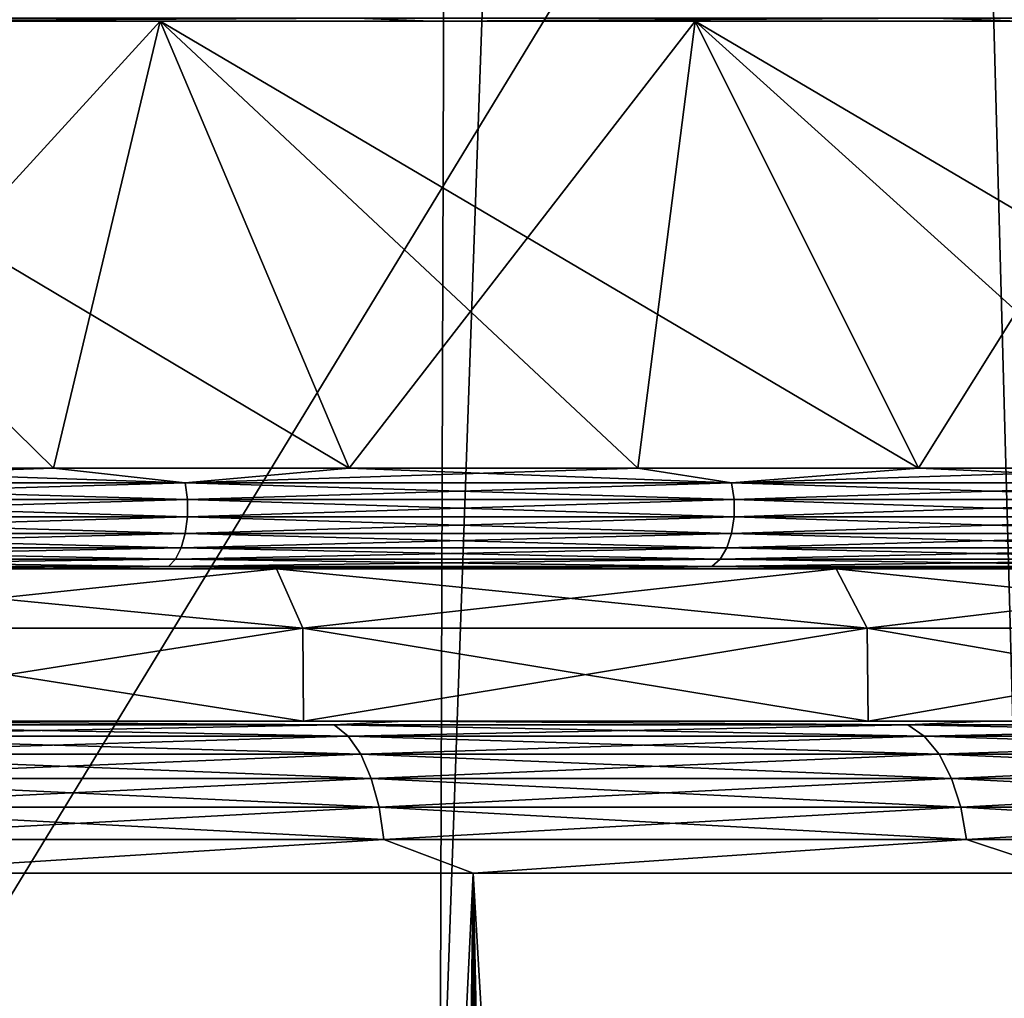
# Model space of a CAD drawing. Header units: millimetres. Extents: x -24 to 24, y 0 to 188.
# Tile 327 of 460: x 9.32 to 12.56, y 147.59 to 150.81. Entities that reach past the tile are written whole.
import ezdxf

# ---------------------------------------------------------------- set-up
doc = ezdxf.new("R2010")
doc.units = ezdxf.units.MM
doc.header["$LTSCALE"] = 58.620611
for name, color, linetype in [('1', 7, 'CONTINUOUS'), ('166', 7, 'CONTINUOUS'), ('169', 7, 'CONTINUOUS'), ('31', 7, 'CONTINUOUS'), ('52', 7, 'CONTINUOUS'), ('66', 7, 'CONTINUOUS'), ('67', 7, 'CONTINUOUS'), ('70', 7, 'CONTINUOUS'), ('72', 7, 'CONTINUOUS'), ('74', 7, 'CONTINUOUS'), ('79', 7, 'CONTINUOUS'), ('88', 7, 'CONTINUOUS')]:
    doc.layers.add(name, color=color, linetype=linetype)

msp = doc.modelspace()

# ---------------------------------------------------------------- linework, layer by layer
at = {"layer": '1', "color": 7, "linetype": 'CONTINUOUS'}
for points in [[(10.252, 148.5, -20.5887), (8.5773, 148.5, -22.1471), (8.3086, 148.5, -21.4469), (10.252, 148.5, -20.5887)], [(8.3086, 148.5, 21.4469), (8.5773, 148.5, 22.1471), (10.252, 148.5, 20.5887), (8.3086, 148.5, 21.4469)], [(10.5844, 148.5, -21.2611), (8.5773, 148.5, -22.1471), (10.252, 148.5, -20.5887), (10.5844, 148.5, -21.2611)], [(8.5773, 148.5, 22.1471), (10.5844, 148.5, 21.2611), (10.252, 148.5, 20.5887), (8.5773, 148.5, 22.1471)], [(12.1079, 148.5, -19.555), (10.5844, 148.5, -21.2611), (10.252, 148.5, -20.5887), (12.1079, 148.5, -19.555)], [(10.252, 148.5, 20.5887), (10.5844, 148.5, 21.2611), (12.1079, 148.5, 19.555), (10.252, 148.5, 20.5887)], [(12.5011, 148.5, -20.1937), (10.5844, 148.5, -21.2611), (12.1079, 148.5, -19.555), (12.5011, 148.5, -20.1937)], [(10.5844, 148.5, 21.2611), (12.5011, 148.5, 20.1937), (12.1079, 148.5, 19.555), (10.5844, 148.5, 21.2611)], [(13.8606, 148.5, -18.3544), (12.5011, 148.5, -20.1937), (12.1079, 148.5, -19.555), (13.8606, 148.5, -18.3544)], [(12.1079, 148.5, 19.555), (12.5011, 148.5, 20.1937), (13.8606, 148.5, 18.3544), (12.1079, 148.5, 19.555)], [(14.3111, 148.5, -18.954), (12.5011, 148.5, -20.1937), (13.8606, 148.5, -18.3544), (14.3111, 148.5, -18.954)], [(12.5011, 148.5, 20.1937), (14.3111, 148.5, 18.954), (13.8606, 148.5, 18.3544), (12.5011, 148.5, 20.1937)]]:
    msp.add_3dface(points, dxfattribs=at)
at = {"layer": '166', "color": 7, "linetype": 'CONTINUOUS'}
for points in [[(13.2133, 154.3669, 161.4199), (6.6068, 143.5251, 126.8073), (13.2132, 165.5611, 196.9232), (13.2133, 154.3669, 161.4199)], [(13.2132, 165.5611, 196.9232), (6.6068, 143.5251, 126.8073), (9.7982, 154.8823, 162.9182), (13.2132, 165.5611, 196.9232)], [(9.7982, 154.8823, 162.9182), (6.6068, 143.5251, 126.8073), (9.5991, 154.5445, 161.8402), (9.7982, 154.8823, 162.9182)], [(9.5991, 154.5445, 161.8402), (6.6068, 143.5251, 126.8073), (9.2701, 154.2172, 160.7914), (9.5991, 154.5445, 161.8402)], [(13.2133, 143.4601, 126.8278), (6.6068, 143.5251, 126.8073), (13.2133, 154.3669, 161.4199), (13.2133, 143.4601, 126.8278)]]:
    msp.add_3dface(points, dxfattribs=at)
at = {"layer": '169', "color": 7, "linetype": 'CONTINUOUS'}
for points in [[(8.7504, 178.1862, 244.4871), (8.6714, 147.1545, 253.985), (10.7986, 177.8987, 243.6322), (8.7504, 178.1862, 244.4871)], [(8.6714, 147.1545, 253.985), (10.6996, 146.8852, 253.1309), (10.7986, 177.8987, 243.6322), (8.6714, 147.1545, 253.985)], [(10.7986, 177.8987, 243.6322), (10.6996, 146.8852, 253.1309), (11.7895, 177.733, 243.1384), (10.7986, 177.8987, 243.6322)], [(10.6996, 146.8852, 253.1309), (12.6366, 146.5608, 252.1019), (11.7895, 177.733, 243.1384), (10.6996, 146.8852, 253.1309)], [(11.7895, 177.733, 243.1384), (12.6366, 146.5608, 252.1019), (12.7554, 177.5532, 242.6018), (11.7895, 177.733, 243.1384)]]:
    msp.add_3dface(points, dxfattribs=at)
at = {"layer": '31', "color": 7, "linetype": 'CONTINUOUS'}
for points in [[(7.7949, 123.9909, 22.963), (9.6437, 123.9909, 22.25), (8.7601, 148, 22.6125), (7.7949, 123.9909, 22.963)], [(8.7601, 148, 22.6125), (9.6437, 123.9909, 22.25), (10.8092, 148, 21.7077), (8.7601, 148, 22.6125)], [(10.8092, 0.5, -21.7077), (8.7601, 0.5, -22.6125), (10.8092, 148, -21.7077), (10.8092, 0.5, -21.7077)], [(10.8092, 148, -21.7077), (8.7601, 0.5, -22.6125), (8.7601, 148, -22.6125), (10.8092, 148, -21.7077)], [(9.6437, 123.9909, 22.25), (11.0277, 123.9702, 21.5975), (10.8092, 148, 21.7077), (9.6437, 123.9909, 22.25)], [(11.3211, 123.9588, 21.4452), (12.2179, 123.9109, 20.9472), (10.8092, 148, 21.7077), (11.3211, 123.9588, 21.4452)], [(11.0277, 123.9702, 21.5975), (11.3211, 123.9588, 21.4452), (10.8092, 148, 21.7077), (11.0277, 123.9702, 21.5975)], [(10.8092, 148, 21.7077), (12.2179, 123.9109, 20.9472), (12.766, 148, 20.6178), (10.8092, 148, 21.7077)], [(12.766, 0.5, -20.6178), (10.8092, 0.5, -21.7077), (12.766, 148, -20.6178), (12.766, 0.5, -20.6178)], [(12.766, 148, -20.6178), (10.8092, 0.5, -21.7077), (10.8092, 148, -21.7077), (12.766, 148, -20.6178)], [(12.2179, 123.9109, 20.9472), (12.8333, 123.8665, 20.5759), (12.766, 148, 20.6178), (12.2179, 123.9109, 20.9472)]]:
    msp.add_3dface(points, dxfattribs=at)
at = {"layer": '52', "color": 7, "linetype": 'CONTINUOUS'}
for points in [[(8.5773, 148.5, -22.1471), (10.353, 148.4875, -21.4983), (8.3842, 148.4875, -22.3397), (8.5773, 148.5, -22.1471)], [(8.5773, 148.5, 22.1471), (8.3842, 148.4875, 22.3397), (10.353, 148.4875, 21.4983), (8.5773, 148.5, 22.1471)], [(8.4214, 148.4504, 22.4388), (10.3989, 148.4504, 21.5936), (8.3842, 148.4875, 22.3397), (8.4214, 148.4504, 22.4388)], [(8.3842, 148.4875, 22.3397), (10.3989, 148.4504, 21.5936), (10.353, 148.4875, 21.4983), (8.3842, 148.4875, 22.3397)], [(10.353, 148.4875, -21.4983), (8.4214, 148.4504, -22.4388), (8.3842, 148.4875, -22.3397), (10.353, 148.4875, -21.4983)], [(10.3989, 148.4504, -21.5936), (8.4214, 148.4504, -22.4388), (10.353, 148.4875, -21.4983), (10.3989, 148.4504, -21.5936)], [(8.5773, 148.5, -22.1471), (10.5844, 148.5, -21.2611), (10.353, 148.4875, -21.4983), (8.5773, 148.5, -22.1471)], [(10.5844, 148.5, 21.2611), (8.5773, 148.5, 22.1471), (10.353, 148.4875, 21.4983), (10.5844, 148.5, 21.2611)], [(10.5844, 148.5, -21.2611), (12.2384, 148.4875, -20.4837), (10.353, 148.4875, -21.4983), (10.5844, 148.5, -21.2611)], [(10.5844, 148.5, 21.2611), (10.353, 148.4875, 21.4983), (12.2384, 148.4875, 20.4837), (10.5844, 148.5, 21.2611)], [(10.3989, 148.4504, 21.5936), (12.2927, 148.4504, 20.5745), (10.353, 148.4875, 21.4983), (10.3989, 148.4504, 21.5936)], [(10.353, 148.4875, 21.4983), (12.2927, 148.4504, 20.5745), (12.2384, 148.4875, 20.4837), (10.353, 148.4875, 21.4983)], [(12.2384, 148.4875, -20.4837), (10.3989, 148.4504, -21.5936), (10.353, 148.4875, -21.4983), (12.2384, 148.4875, -20.4837)], [(12.2927, 148.4504, -20.5745), (10.3989, 148.4504, -21.5936), (12.2384, 148.4875, -20.4837), (12.2927, 148.4504, -20.5745)], [(10.5844, 148.5, -21.2611), (12.5011, 148.5, -20.1937), (12.2384, 148.4875, -20.4837), (10.5844, 148.5, -21.2611)], [(12.5011, 148.5, 20.1937), (10.5844, 148.5, 21.2611), (12.2384, 148.4875, 20.4837), (12.5011, 148.5, 20.1937)], [(12.5011, 148.5, -20.1937), (14.0253, 148.4875, -19.3042), (12.2384, 148.4875, -20.4837), (12.5011, 148.5, -20.1937)], [(12.5011, 148.5, 20.1937), (12.2384, 148.4875, 20.4837), (14.0253, 148.4875, 19.3042), (12.5011, 148.5, 20.1937)], [(12.2927, 148.4504, 20.5745), (14.0875, 148.4504, 19.3897), (12.2384, 148.4875, 20.4837), (12.2927, 148.4504, 20.5745)], [(12.2384, 148.4875, 20.4837), (14.0875, 148.4504, 19.3897), (14.0253, 148.4875, 19.3042), (12.2384, 148.4875, 20.4837)], [(14.0253, 148.4875, -19.3042), (12.2927, 148.4504, -20.5745), (12.2384, 148.4875, -20.4837), (14.0253, 148.4875, -19.3042)], [(14.0875, 148.4504, -19.3897), (12.2927, 148.4504, -20.5745), (14.0253, 148.4875, -19.3042), (14.0875, 148.4504, -19.3897)], [(12.5011, 148.5, -20.1937), (14.3111, 148.5, -18.954), (14.0253, 148.4875, -19.3042), (12.5011, 148.5, -20.1937)], [(14.3111, 148.5, 18.954), (12.5011, 148.5, 20.1937), (14.0253, 148.4875, 19.3042), (14.3111, 148.5, 18.954)], [(8.4548, 148.3908, 22.5276), (10.4401, 148.3908, 21.679), (8.4214, 148.4504, 22.4388), (8.4548, 148.3908, 22.5276)], [(8.4214, 148.4504, 22.4388), (10.4401, 148.3908, 21.679), (10.3989, 148.4504, 21.5936), (8.4214, 148.4504, 22.4388)], [(10.3989, 148.4504, -21.5936), (8.4548, 148.3908, -22.5276), (8.4214, 148.4504, -22.4388), (10.3989, 148.4504, -21.5936)], [(10.4401, 148.3908, -21.679), (8.4548, 148.3908, -22.5276), (10.3989, 148.4504, -21.5936), (10.4401, 148.3908, -21.679)], [(10.4401, 148.3908, 21.679), (12.3413, 148.3908, 20.6559), (10.3989, 148.4504, 21.5936), (10.4401, 148.3908, 21.679)], [(10.3989, 148.4504, 21.5936), (12.3413, 148.3908, 20.6559), (12.2927, 148.4504, 20.5745), (10.3989, 148.4504, 21.5936)], [(12.2927, 148.4504, -20.5745), (10.4401, 148.3908, -21.679), (10.3989, 148.4504, -21.5936), (12.2927, 148.4504, -20.5745)], [(12.3413, 148.3908, -20.6559), (10.4401, 148.3908, -21.679), (12.2927, 148.4504, -20.5745), (12.3413, 148.3908, -20.6559)], [(12.3413, 148.3908, 20.6559), (14.1432, 148.3908, 19.4665), (12.2927, 148.4504, 20.5745), (12.3413, 148.3908, 20.6559)], [(12.2927, 148.4504, 20.5745), (14.1432, 148.3908, 19.4665), (14.0875, 148.4504, 19.3897), (12.2927, 148.4504, 20.5745)], [(14.0875, 148.4504, -19.3897), (12.3413, 148.3908, -20.6559), (12.2927, 148.4504, -20.5745), (14.0875, 148.4504, -19.3897)], [(14.1432, 148.3908, -19.4665), (12.3413, 148.3908, -20.6559), (14.0875, 148.4504, -19.3897), (14.1432, 148.3908, -19.4665)], [(8.4826, 148.3115, 22.6018), (10.4744, 148.3115, 21.7504), (8.4548, 148.3908, 22.5276), (8.4826, 148.3115, 22.6018)], [(8.4548, 148.3908, 22.5276), (10.4744, 148.3115, 21.7504), (10.4401, 148.3908, 21.679), (8.4548, 148.3908, 22.5276)], [(10.4401, 148.3908, -21.679), (8.4826, 148.3115, -22.6018), (8.4548, 148.3908, -22.5276), (10.4401, 148.3908, -21.679)], [(10.4744, 148.3115, -21.7504), (8.4826, 148.3115, -22.6018), (10.4401, 148.3908, -21.679), (10.4744, 148.3115, -21.7504)], [(10.4744, 148.3115, 21.7504), (12.382, 148.3115, 20.7239), (10.4401, 148.3908, 21.679), (10.4744, 148.3115, 21.7504)], [(10.4401, 148.3908, 21.679), (12.382, 148.3115, 20.7239), (12.3413, 148.3908, 20.6559), (10.4401, 148.3908, 21.679)], [(12.3413, 148.3908, -20.6559), (10.4744, 148.3115, -21.7504), (10.4401, 148.3908, -21.679), (12.3413, 148.3908, -20.6559)], [(12.382, 148.3115, -20.7239), (10.4744, 148.3115, -21.7504), (12.3413, 148.3908, -20.6559), (12.382, 148.3115, -20.7239)], [(12.382, 148.3115, 20.7239), (14.1898, 148.3115, 19.5306), (12.3413, 148.3908, 20.6559), (12.382, 148.3115, 20.7239)], [(12.3413, 148.3908, 20.6559), (14.1898, 148.3115, 19.5306), (14.1432, 148.3908, 19.4665), (12.3413, 148.3908, 20.6559)], [(14.1432, 148.3908, -19.4665), (12.382, 148.3115, -20.7239), (12.3413, 148.3908, -20.6559), (14.1432, 148.3908, -19.4665)], [(14.1898, 148.3115, -19.5306), (12.382, 148.3115, -20.7239), (14.1432, 148.3908, -19.4665), (14.1898, 148.3115, -19.5306)], [(8.5035, 148.2165, 22.6575), (10.5003, 148.2165, 21.8041), (8.4826, 148.3115, 22.6018), (8.5035, 148.2165, 22.6575)], [(8.4826, 148.3115, 22.6018), (10.5003, 148.2165, 21.8041), (10.4744, 148.3115, 21.7504), (8.4826, 148.3115, 22.6018)], [(10.4744, 148.3115, -21.7504), (8.5035, 148.2165, -22.6575), (8.4826, 148.3115, -22.6018), (10.4744, 148.3115, -21.7504)], [(10.5003, 148.2165, -21.8041), (8.5035, 148.2165, -22.6575), (10.4744, 148.3115, -21.7504), (10.5003, 148.2165, -21.8041)], [(10.5003, 148.2165, 21.8041), (12.4125, 148.2165, 20.775), (10.4744, 148.3115, 21.7504), (10.5003, 148.2165, 21.8041)], [(10.4744, 148.3115, 21.7504), (12.4125, 148.2165, 20.775), (12.382, 148.3115, 20.7239), (10.4744, 148.3115, 21.7504)], [(12.382, 148.3115, -20.7239), (10.5003, 148.2165, -21.8041), (10.4744, 148.3115, -21.7504), (12.382, 148.3115, -20.7239)], [(12.4125, 148.2165, -20.775), (10.5003, 148.2165, -21.8041), (12.382, 148.3115, -20.7239), (12.4125, 148.2165, -20.775)], [(12.4125, 148.2165, 20.775), (14.2248, 148.2165, 19.5788), (12.382, 148.3115, 20.7239), (12.4125, 148.2165, 20.775)], [(12.382, 148.3115, 20.7239), (14.2248, 148.2165, 19.5788), (14.1898, 148.3115, 19.5306), (12.382, 148.3115, 20.7239)], [(14.1898, 148.3115, -19.5306), (12.4125, 148.2165, -20.775), (12.382, 148.3115, -20.7239), (14.1898, 148.3115, -19.5306)], [(14.2248, 148.2165, -19.5788), (12.4125, 148.2165, -20.775), (14.1898, 148.3115, -19.5306), (14.2248, 148.2165, -19.5788)], [(8.5165, 148.1107, 22.6921), (10.5163, 148.1107, 21.8373), (8.5035, 148.2165, 22.6575), (8.5165, 148.1107, 22.6921)], [(8.5035, 148.2165, 22.6575), (10.5163, 148.1107, 21.8373), (10.5003, 148.2165, 21.8041), (8.5035, 148.2165, 22.6575)], [(10.5003, 148.2165, -21.8041), (8.5165, 148.1107, -22.6921), (8.5035, 148.2165, -22.6575), (10.5003, 148.2165, -21.8041)], [(10.5163, 148.1107, -21.8373), (8.5165, 148.1107, -22.6921), (10.5003, 148.2165, -21.8041), (10.5163, 148.1107, -21.8373)], [(10.5163, 148.1107, 21.8373), (12.4314, 148.1107, 20.8067), (10.5003, 148.2165, 21.8041), (10.5163, 148.1107, 21.8373)], [(10.5003, 148.2165, 21.8041), (12.4314, 148.1107, 20.8067), (12.4125, 148.2165, 20.775), (10.5003, 148.2165, 21.8041)], [(12.4125, 148.2165, -20.775), (10.5163, 148.1107, -21.8373), (10.5003, 148.2165, -21.8041), (12.4125, 148.2165, -20.775)], [(12.4314, 148.1107, -20.8067), (10.5163, 148.1107, -21.8373), (12.4125, 148.2165, -20.775), (12.4314, 148.1107, -20.8067)], [(12.4314, 148.1107, 20.8067), (14.2465, 148.1107, 19.6086), (12.4125, 148.2165, 20.775), (12.4314, 148.1107, 20.8067)], [(12.4125, 148.2165, 20.775), (14.2465, 148.1107, 19.6086), (14.2248, 148.2165, 19.5788), (12.4125, 148.2165, 20.775)], [(14.2248, 148.2165, -19.5788), (12.4314, 148.1107, -20.8067), (12.4125, 148.2165, -20.775), (14.2248, 148.2165, -19.5788)], [(14.2465, 148.1107, -19.6086), (12.4314, 148.1107, -20.8067), (14.2248, 148.2165, -19.5788), (14.2465, 148.1107, -19.6086)], [(8.5165, 148.1107, 22.6921), (8.7601, 148, 22.6125), (10.5163, 148.1107, 21.8373), (8.5165, 148.1107, 22.6921)], [(10.5163, 148.1107, -21.8373), (8.7601, 148, -22.6125), (8.5165, 148.1107, -22.6921), (10.5163, 148.1107, -21.8373)], [(8.7601, 148, 22.6125), (10.8092, 148, 21.7077), (10.5163, 148.1107, 21.8373), (8.7601, 148, 22.6125)], [(10.8092, 148, -21.7077), (8.7601, 148, -22.6125), (10.5163, 148.1107, -21.8373), (10.8092, 148, -21.7077)], [(10.5163, 148.1107, 21.8373), (10.8092, 148, 21.7077), (12.4314, 148.1107, 20.8067), (10.5163, 148.1107, 21.8373)], [(12.4314, 148.1107, -20.8067), (10.8092, 148, -21.7077), (10.5163, 148.1107, -21.8373), (12.4314, 148.1107, -20.8067)], [(10.8092, 148, 21.7077), (12.766, 148, 20.6178), (12.4314, 148.1107, 20.8067), (10.8092, 148, 21.7077)], [(12.766, 148, -20.6178), (10.8092, 148, -21.7077), (12.4314, 148.1107, -20.8067), (12.766, 148, -20.6178)], [(12.4314, 148.1107, 20.8067), (12.766, 148, 20.6178), (14.2465, 148.1107, 19.6086), (12.4314, 148.1107, 20.8067)], [(14.2465, 148.1107, -19.6086), (12.766, 148, -20.6178), (12.4314, 148.1107, -20.8067), (14.2465, 148.1107, -19.6086)]]:
    msp.add_3dface(points, dxfattribs=at)
at = {"layer": '66', "color": 7, "linetype": 'CONTINUOUS'}
for points in [[(10.1627, 149, -20.4098), (8.2365, 149, -21.2603), (9.3676, 149, -20.5122), (10.1627, 149, -20.4098)], [(9.3676, 149, -20.5122), (8.2365, 149, -21.2603), (8.381, 149, -20.9347), (9.3676, 149, -20.5122)], [(8.2365, 149, 21.2603), (10.1627, 149, 20.4098), (8.381, 149, 20.9347), (8.2365, 149, 21.2603)], [(8.381, 149, 20.9347), (10.1627, 149, 20.4098), (9.3676, 149, 20.5122), (8.381, 149, 20.9347)], [(10.333, 149, -20.0432), (10.1627, 149, -20.4098), (9.3676, 149, -20.5122), (10.333, 149, -20.0432)], [(9.3676, 149, 20.5122), (10.1627, 149, 20.4098), (10.333, 149, 20.0432), (9.3676, 149, 20.5122)], [(12.0026, 149, -19.385), (10.1627, 149, -20.4098), (11.275, 149, -19.5289), (12.0026, 149, -19.385)], [(11.275, 149, -19.5289), (10.1627, 149, -20.4098), (10.333, 149, -20.0432), (11.275, 149, -19.5289)], [(10.1627, 149, 20.4098), (12.0026, 149, 19.385), (10.333, 149, 20.0432), (10.1627, 149, 20.4098)], [(10.333, 149, 20.0432), (12.0026, 149, 19.385), (11.275, 149, 19.5289), (10.333, 149, 20.0432)], [(12.1915, 149, -18.9703), (12.0026, 149, -19.385), (11.275, 149, -19.5289), (12.1915, 149, -18.9703)], [(11.275, 149, 19.5289), (12.0026, 149, 19.385), (12.1915, 149, 18.9703), (11.275, 149, 19.5289)], [(13.7402, 149, -18.1947), (12.0026, 149, -19.385), (13.0803, 149, -18.3687), (13.7402, 149, -18.1947)], [(13.0803, 149, -18.3687), (12.0026, 149, -19.385), (12.1915, 149, -18.9703), (13.0803, 149, -18.3687)], [(12.0026, 149, 19.385), (13.7402, 149, 18.1947), (12.1915, 149, 18.9703), (12.0026, 149, 19.385)], [(12.1915, 149, 18.9703), (13.7402, 149, 18.1947), (13.0803, 149, 18.3687), (12.1915, 149, 18.9703)]]:
    msp.add_3dface(points, dxfattribs=at)
at = {"layer": '67', "color": 7, "linetype": 'CONTINUOUS'}
for points in [[(8.2365, 149, -21.2603), (10.1627, 149, -20.4098), (8.3068, 148.8053, -21.4418), (8.2365, 149, -21.2603)], [(10.1627, 149, 20.4098), (8.2365, 149, 21.2603), (10.2495, 148.8053, 20.584), (10.1627, 149, 20.4098)], [(10.2495, 148.8053, 20.584), (8.2365, 149, 21.2603), (8.3068, 148.8053, 21.4418), (10.2495, 148.8053, 20.584)], [(8.3068, 148.8053, -21.4418), (10.1627, 149, -20.4098), (10.2495, 148.8053, -20.584), (8.3068, 148.8053, -21.4418)], [(10.1627, 149, -20.4098), (12.0026, 149, -19.385), (10.2495, 148.8053, -20.584), (10.1627, 149, -20.4098)], [(12.0026, 149, 19.385), (10.1627, 149, 20.4098), (12.1051, 148.8053, 19.5505), (12.0026, 149, 19.385)], [(12.1051, 148.8053, 19.5505), (10.1627, 149, 20.4098), (10.2495, 148.8053, 20.584), (12.1051, 148.8053, 19.5505)], [(10.2495, 148.8053, -20.584), (12.0026, 149, -19.385), (12.1051, 148.8053, -19.5505), (10.2495, 148.8053, -20.584)], [(12.0026, 149, -19.385), (13.7402, 149, -18.1947), (12.1051, 148.8053, -19.5505), (12.0026, 149, -19.385)], [(13.7402, 149, 18.1947), (12.0026, 149, 19.385), (13.8576, 148.8053, 18.35), (13.7402, 149, 18.1947)], [(13.8576, 148.8053, 18.35), (12.0026, 149, 19.385), (12.1051, 148.8053, 19.5505), (13.8576, 148.8053, 18.35)], [(12.1051, 148.8053, -19.5505), (13.7402, 149, -18.1947), (13.8576, 148.8053, -18.35), (12.1051, 148.8053, -19.5505)]]:
    msp.add_3dface(points, dxfattribs=at)
at = {"layer": '70', "color": 7, "linetype": 'CONTINUOUS'}
for points in [[(8.3086, 148.5, 21.4469), (10.252, 148.5, 20.5887), (8.3068, 148.8053, 21.4418), (8.3086, 148.5, 21.4469)], [(10.252, 148.5, 20.5887), (10.2495, 148.8053, 20.584), (8.3068, 148.8053, 21.4418), (10.252, 148.5, 20.5887)], [(8.3086, 148.5, -21.4469), (8.3068, 148.8053, -21.4418), (10.2495, 148.8053, -20.584), (8.3086, 148.5, -21.4469)], [(10.252, 148.5, -20.5887), (8.3086, 148.5, -21.4469), (10.2495, 148.8053, -20.584), (10.252, 148.5, -20.5887)], [(10.252, 148.5, 20.5887), (12.1079, 148.5, 19.555), (10.2495, 148.8053, 20.584), (10.252, 148.5, 20.5887)], [(12.1079, 148.5, 19.555), (12.1051, 148.8053, 19.5505), (10.2495, 148.8053, 20.584), (12.1079, 148.5, 19.555)], [(10.252, 148.5, -20.5887), (10.2495, 148.8053, -20.584), (12.1051, 148.8053, -19.5505), (10.252, 148.5, -20.5887)], [(12.1079, 148.5, -19.555), (10.252, 148.5, -20.5887), (12.1051, 148.8053, -19.5505), (12.1079, 148.5, -19.555)], [(12.1079, 148.5, 19.555), (13.8606, 148.5, 18.3544), (12.1051, 148.8053, 19.5505), (12.1079, 148.5, 19.555)], [(13.8606, 148.5, 18.3544), (13.8576, 148.8053, 18.35), (12.1051, 148.8053, 19.5505), (13.8606, 148.5, 18.3544)], [(12.1079, 148.5, -19.555), (12.1051, 148.8053, -19.5505), (13.8576, 148.8053, -18.35), (12.1079, 148.5, -19.555)], [(13.8606, 148.5, -18.3544), (12.1079, 148.5, -19.555), (13.8576, 148.8053, -18.35), (13.8606, 148.5, -18.3544)]]:
    msp.add_3dface(points, dxfattribs=at)
at = {"layer": '72', "color": 7, "linetype": 'CONTINUOUS'}
for points in [[(9.7803, 150.8, -18.9712), (8.4372, 149.3307, -21.0752), (7.9327, 150.8, -19.815), (9.7803, 150.8, -18.9712)], [(9.4305, 149.3307, 20.6499), (10.4024, 149.3307, 20.1778), (7.9327, 150.8, 19.815), (9.4305, 149.3307, 20.6499)], [(7.9327, 150.8, 19.815), (10.4024, 149.3307, 20.1778), (9.7803, 150.8, 18.9712), (7.9327, 150.8, 19.815)], [(8.4372, 149.3307, 21.0752), (9.4305, 149.3307, 20.6499), (7.9327, 150.8, 19.815), (8.4372, 149.3307, 21.0752)], [(9.4305, 149.3307, -20.6499), (8.4372, 149.3307, -21.0752), (9.7803, 150.8, -18.9712), (9.4305, 149.3307, -20.6499)], [(10.4024, 149.3307, -20.1778), (9.4305, 149.3307, -20.6499), (9.7803, 150.8, -18.9712), (10.4024, 149.3307, -20.1778)], [(11.5394, 150.8, -17.9556), (10.4024, 149.3307, -20.1778), (9.7803, 150.8, -18.9712), (11.5394, 150.8, -17.9556)], [(11.3507, 149.3307, 19.6599), (12.2733, 149.3307, 19.0976), (9.7803, 150.8, 18.9712), (11.3507, 149.3307, 19.6599)], [(9.7803, 150.8, 18.9712), (12.2733, 149.3307, 19.0976), (11.5394, 150.8, 17.9556), (9.7803, 150.8, 18.9712)], [(10.4024, 149.3307, 20.1778), (11.3507, 149.3307, 19.6599), (9.7803, 150.8, 18.9712), (10.4024, 149.3307, 20.1778)], [(11.3507, 149.3307, -19.6599), (10.4024, 149.3307, -20.1778), (11.5394, 150.8, -17.9556), (11.3507, 149.3307, -19.6599)], [(12.2733, 149.3307, -19.0976), (11.3507, 149.3307, -19.6599), (11.5394, 150.8, -17.9556), (12.2733, 149.3307, -19.0976)], [(13.1939, 150.8, -16.7774), (12.2733, 149.3307, -19.0976), (11.5394, 150.8, -17.9556), (13.1939, 150.8, -16.7774)], [(13.1681, 149.3307, 18.492), (14.033, 149.3307, 17.8445), (11.5394, 150.8, 17.9556), (13.1681, 149.3307, 18.492)], [(11.5394, 150.8, 17.9556), (14.033, 149.3307, 17.8445), (13.1939, 150.8, 16.7774), (11.5394, 150.8, 17.9556)], [(12.2733, 149.3307, 19.0976), (13.1681, 149.3307, 18.492), (11.5394, 150.8, 17.9556), (12.2733, 149.3307, 19.0976)], [(13.1681, 149.3307, -18.492), (12.2733, 149.3307, -19.0976), (13.1939, 150.8, -16.7774), (13.1681, 149.3307, -18.492)]]:
    msp.add_3dface(points, dxfattribs=at)
at = {"layer": '74', "color": 7, "linetype": 'CONTINUOUS'}
for points in [[(8.4372, 149.3307, -21.0752), (9.4305, 149.3307, -20.6499), (7.9875, 149.2828, -21.2825), (8.4372, 149.3307, -21.0752)], [(7.9875, 149.2828, -21.2825), (9.4305, 149.3307, -20.6499), (9.8631, 149.2828, -20.4809), (7.9875, 149.2828, -21.2825)], [(9.8631, 149.2828, 20.4809), (8.4372, 149.3307, 21.0752), (7.9875, 149.2828, 21.2825), (9.8631, 149.2828, 20.4809)], [(9.4305, 149.3307, 20.6499), (8.4372, 149.3307, 21.0752), (9.8631, 149.2828, 20.4809), (9.4305, 149.3307, 20.6499)], [(9.4305, 149.3307, -20.6499), (10.4024, 149.3307, -20.1778), (9.8631, 149.2828, -20.4809), (9.4305, 149.3307, -20.6499)], [(10.4024, 149.3307, 20.1778), (9.4305, 149.3307, 20.6499), (9.8631, 149.2828, 20.4809), (10.4024, 149.3307, 20.1778)], [(10.4024, 149.3307, -20.1778), (11.3507, 149.3307, -19.6599), (9.8631, 149.2828, -20.4809), (10.4024, 149.3307, -20.1778)], [(9.8631, 149.2828, -20.4809), (11.3507, 149.3307, -19.6599), (11.6592, 149.2828, -19.5143), (9.8631, 149.2828, -20.4809)], [(11.6592, 149.2828, 19.5143), (10.4024, 149.3307, 20.1778), (9.8631, 149.2828, 20.4809), (11.6592, 149.2828, 19.5143)], [(11.3507, 149.3307, 19.6599), (10.4024, 149.3307, 20.1778), (11.6592, 149.2828, 19.5143), (11.3507, 149.3307, 19.6599)], [(11.3507, 149.3307, -19.6599), (12.2733, 149.3307, -19.0976), (11.6592, 149.2828, -19.5143), (11.3507, 149.3307, -19.6599)], [(12.2733, 149.3307, 19.0976), (11.3507, 149.3307, 19.6599), (11.6592, 149.2828, 19.5143), (12.2733, 149.3307, 19.0976)], [(12.2733, 149.3307, -19.0976), (13.1681, 149.3307, -18.492), (11.6592, 149.2828, -19.5143), (12.2733, 149.3307, -19.0976)], [(11.6592, 149.2828, -19.5143), (13.1681, 149.3307, -18.492), (13.3616, 149.2828, -18.3906), (11.6592, 149.2828, -19.5143)], [(13.3616, 149.2828, 18.3906), (12.2733, 149.3307, 19.0976), (11.6592, 149.2828, 19.5143), (13.3616, 149.2828, 18.3906)], [(13.1681, 149.3307, 18.492), (12.2733, 149.3307, 19.0976), (13.3616, 149.2828, 18.3906), (13.1681, 149.3307, 18.492)], [(7.9875, 149.2828, -21.2825), (9.8631, 149.2828, -20.4809), (7.9931, 149.2282, -21.2975), (7.9875, 149.2828, -21.2825)], [(9.8631, 149.2828, 20.4809), (7.9875, 149.2828, 21.2825), (9.87, 149.2282, 20.4952), (9.8631, 149.2828, 20.4809)], [(9.87, 149.2282, 20.4952), (7.9875, 149.2828, 21.2825), (7.9931, 149.2282, 21.2975), (9.87, 149.2282, 20.4952)], [(7.9931, 149.2282, -21.2975), (9.8631, 149.2828, -20.4809), (9.87, 149.2282, -20.4952), (7.9931, 149.2282, -21.2975)], [(9.8631, 149.2828, -20.4809), (11.6592, 149.2828, -19.5143), (9.87, 149.2282, -20.4952), (9.8631, 149.2828, -20.4809)], [(11.6592, 149.2828, 19.5143), (9.8631, 149.2828, 20.4809), (11.6674, 149.2282, 19.528), (11.6592, 149.2828, 19.5143)], [(11.6674, 149.2282, 19.528), (9.8631, 149.2828, 20.4809), (9.87, 149.2282, 20.4952), (11.6674, 149.2282, 19.528)], [(9.87, 149.2282, -20.4952), (11.6592, 149.2828, -19.5143), (11.6674, 149.2282, -19.528), (9.87, 149.2282, -20.4952)], [(11.6592, 149.2828, -19.5143), (13.3616, 149.2828, -18.3906), (11.6674, 149.2282, -19.528), (11.6592, 149.2828, -19.5143)], [(13.3616, 149.2828, 18.3906), (11.6592, 149.2828, 19.5143), (13.3709, 149.2282, 18.4035), (13.3616, 149.2828, 18.3906)], [(13.3709, 149.2282, 18.4035), (11.6592, 149.2828, 19.5143), (11.6674, 149.2282, 19.528), (13.3709, 149.2282, 18.4035)], [(11.6674, 149.2282, -19.528), (13.3616, 149.2828, -18.3906), (13.3709, 149.2282, -18.4035), (11.6674, 149.2282, -19.528)], [(7.9931, 149.2282, -21.2975), (9.87, 149.2282, -20.4952), (7.993, 149.1712, -21.2974), (7.9931, 149.2282, -21.2975)], [(7.993, 149.1712, -21.2974), (9.87, 149.2282, -20.4952), (9.87, 149.1712, -20.4952), (7.993, 149.1712, -21.2974)], [(9.87, 149.1712, 20.4952), (7.9931, 149.2282, 21.2975), (7.993, 149.1712, 21.2974), (9.87, 149.1712, 20.4952)], [(9.87, 149.2282, 20.4952), (7.9931, 149.2282, 21.2975), (9.87, 149.1712, 20.4952), (9.87, 149.2282, 20.4952)], [(9.87, 149.2282, -20.4952), (11.6674, 149.2282, -19.528), (9.87, 149.1712, -20.4952), (9.87, 149.2282, -20.4952)], [(9.87, 149.1712, -20.4952), (11.6674, 149.2282, -19.528), (11.6674, 149.1712, -19.5279), (9.87, 149.1712, -20.4952)], [(11.6674, 149.2282, 19.528), (9.87, 149.2282, 20.4952), (11.6674, 149.1712, 19.5279), (11.6674, 149.2282, 19.528)], [(11.6674, 149.1712, 19.5279), (9.87, 149.2282, 20.4952), (9.87, 149.1712, 20.4952), (11.6674, 149.1712, 19.5279)], [(11.6674, 149.2282, -19.528), (13.3709, 149.2282, -18.4035), (11.6674, 149.1712, -19.5279), (11.6674, 149.2282, -19.528)], [(11.6674, 149.1712, -19.5279), (13.3709, 149.2282, -18.4035), (13.3709, 149.1712, -18.4035), (11.6674, 149.1712, -19.5279)], [(13.3709, 149.2282, 18.4035), (11.6674, 149.2282, 19.528), (13.3709, 149.1712, 18.4035), (13.3709, 149.2282, 18.4035)], [(13.3709, 149.1712, 18.4035), (11.6674, 149.2282, 19.528), (11.6674, 149.1712, 19.5279), (13.3709, 149.1712, 18.4035)], [(7.993, 149.1712, -21.2974), (9.87, 149.1712, -20.4952), (7.9874, 149.1166, -21.2823), (7.993, 149.1712, -21.2974)], [(7.9874, 149.1166, -21.2823), (9.87, 149.1712, -20.4952), (9.863, 149.1166, -20.4806), (7.9874, 149.1166, -21.2823)], [(9.863, 149.1166, 20.4806), (7.993, 149.1712, 21.2974), (7.9874, 149.1166, 21.2823), (9.863, 149.1166, 20.4806)], [(9.87, 149.1712, 20.4952), (7.993, 149.1712, 21.2974), (9.863, 149.1166, 20.4806), (9.87, 149.1712, 20.4952)], [(9.87, 149.1712, -20.4952), (11.6674, 149.1712, -19.5279), (9.863, 149.1166, -20.4806), (9.87, 149.1712, -20.4952)], [(9.863, 149.1166, -20.4806), (11.6674, 149.1712, -19.5279), (11.6591, 149.1166, -19.5141), (9.863, 149.1166, -20.4806)], [(11.6591, 149.1166, 19.5141), (9.87, 149.1712, 20.4952), (9.863, 149.1166, 20.4806), (11.6591, 149.1166, 19.5141)], [(11.6674, 149.1712, 19.5279), (9.87, 149.1712, 20.4952), (11.6591, 149.1166, 19.5141), (11.6674, 149.1712, 19.5279)], [(11.6674, 149.1712, -19.5279), (13.3709, 149.1712, -18.4035), (11.6591, 149.1166, -19.5141), (11.6674, 149.1712, -19.5279)], [(11.6591, 149.1166, -19.5141), (13.3709, 149.1712, -18.4035), (13.3614, 149.1166, -18.3904), (11.6591, 149.1166, -19.5141)], [(13.3614, 149.1166, 18.3904), (11.6674, 149.1712, 19.5279), (11.6591, 149.1166, 19.5141), (13.3614, 149.1166, 18.3904)], [(13.3709, 149.1712, 18.4035), (11.6674, 149.1712, 19.5279), (13.3614, 149.1166, 18.3904), (13.3709, 149.1712, 18.4035)], [(7.9874, 149.1166, -21.2823), (9.863, 149.1166, -20.4806), (7.9765, 149.0688, -21.2534), (7.9874, 149.1166, -21.2823)], [(7.9765, 149.0688, -21.2534), (9.863, 149.1166, -20.4806), (9.8496, 149.0688, -20.4528), (7.9765, 149.0688, -21.2534)], [(9.8496, 149.0688, 20.4528), (7.9874, 149.1166, 21.2823), (7.9765, 149.0688, 21.2534), (9.8496, 149.0688, 20.4528)], [(9.863, 149.1166, 20.4806), (7.9874, 149.1166, 21.2823), (9.8496, 149.0688, 20.4528), (9.863, 149.1166, 20.4806)], [(9.863, 149.1166, -20.4806), (11.6591, 149.1166, -19.5141), (9.8496, 149.0688, -20.4528), (9.863, 149.1166, -20.4806)], [(9.8496, 149.0688, -20.4528), (11.6591, 149.1166, -19.5141), (11.6433, 149.0688, -19.4876), (9.8496, 149.0688, -20.4528)], [(11.6433, 149.0688, 19.4876), (9.863, 149.1166, 20.4806), (9.8496, 149.0688, 20.4528), (11.6433, 149.0688, 19.4876)], [(11.6591, 149.1166, 19.5141), (9.863, 149.1166, 20.4806), (11.6433, 149.0688, 19.4876), (11.6591, 149.1166, 19.5141)], [(11.6591, 149.1166, -19.5141), (13.3614, 149.1166, -18.3904), (11.6433, 149.0688, -19.4876), (11.6591, 149.1166, -19.5141)], [(11.6433, 149.0688, -19.4876), (13.3614, 149.1166, -18.3904), (13.3433, 149.0688, -18.3654), (11.6433, 149.0688, -19.4876)], [(13.3433, 149.0688, 18.3654), (11.6591, 149.1166, 19.5141), (11.6433, 149.0688, 19.4876), (13.3433, 149.0688, 18.3654)], [(13.3614, 149.1166, 18.3904), (11.6591, 149.1166, 19.5141), (13.3433, 149.0688, 18.3654), (13.3614, 149.1166, 18.3904)], [(7.9765, 149.0688, -21.2534), (9.8496, 149.0688, -20.4528), (7.9614, 149.0316, -21.213), (7.9765, 149.0688, -21.2534)], [(7.9614, 149.0316, -21.213), (9.8496, 149.0688, -20.4528), (9.8309, 149.0316, -20.414), (7.9614, 149.0316, -21.213)], [(9.8309, 149.0316, 20.414), (7.9765, 149.0688, 21.2534), (7.9614, 149.0316, 21.213), (9.8309, 149.0316, 20.414)], [(9.8496, 149.0688, 20.4528), (7.9765, 149.0688, 21.2534), (9.8309, 149.0316, 20.414), (9.8496, 149.0688, 20.4528)], [(9.8496, 149.0688, -20.4528), (11.6433, 149.0688, -19.4876), (9.8309, 149.0316, -20.414), (9.8496, 149.0688, -20.4528)], [(9.8309, 149.0316, -20.414), (11.6433, 149.0688, -19.4876), (11.6212, 149.0316, -19.4506), (9.8309, 149.0316, -20.414)], [(11.6212, 149.0316, 19.4506), (9.8496, 149.0688, 20.4528), (9.8309, 149.0316, 20.414), (11.6212, 149.0316, 19.4506)], [(11.6433, 149.0688, 19.4876), (9.8496, 149.0688, 20.4528), (11.6212, 149.0316, 19.4506), (11.6433, 149.0688, 19.4876)], [(11.6433, 149.0688, -19.4876), (13.3433, 149.0688, -18.3654), (11.6212, 149.0316, -19.4506), (11.6433, 149.0688, -19.4876)], [(11.6212, 149.0316, -19.4506), (13.3433, 149.0688, -18.3654), (13.3179, 149.0316, -18.3306), (11.6212, 149.0316, -19.4506)], [(13.3179, 149.0316, 18.3306), (11.6433, 149.0688, 19.4876), (11.6212, 149.0316, 19.4506), (13.3179, 149.0316, 18.3306)], [(13.3433, 149.0688, 18.3654), (11.6433, 149.0688, 19.4876), (13.3179, 149.0316, 18.3306), (13.3433, 149.0688, 18.3654)], [(7.9432, 149.008, 21.1645), (9.8084, 149.008, 20.3673), (7.9614, 149.0316, 21.213), (7.9432, 149.008, 21.1645)], [(9.8084, 149.008, -20.3673), (7.9432, 149.008, -21.1645), (9.8309, 149.0316, -20.414), (9.8084, 149.008, -20.3673)], [(7.9432, 149.008, -21.1645), (7.9614, 149.0316, -21.213), (9.8309, 149.0316, -20.414), (7.9432, 149.008, -21.1645)], [(9.8084, 149.008, 20.3673), (9.8309, 149.0316, 20.414), (7.9614, 149.0316, 21.213), (9.8084, 149.008, 20.3673)], [(9.8084, 149.008, 20.3673), (11.5946, 149.008, 19.4061), (9.8309, 149.0316, 20.414), (9.8084, 149.008, 20.3673)], [(11.5946, 149.008, -19.4061), (9.8084, 149.008, -20.3673), (11.6212, 149.0316, -19.4506), (11.5946, 149.008, -19.4061)], [(9.8084, 149.008, -20.3673), (9.8309, 149.0316, -20.414), (11.6212, 149.0316, -19.4506), (9.8084, 149.008, -20.3673)], [(11.5946, 149.008, 19.4061), (11.6212, 149.0316, 19.4506), (9.8309, 149.0316, 20.414), (11.5946, 149.008, 19.4061)], [(11.5946, 149.008, 19.4061), (13.2875, 149.008, 18.2886), (11.6212, 149.0316, 19.4506), (11.5946, 149.008, 19.4061)], [(13.2875, 149.008, -18.2886), (11.5946, 149.008, -19.4061), (13.3179, 149.0316, -18.3306), (13.2875, 149.008, -18.2886)], [(11.5946, 149.008, -19.4061), (11.6212, 149.0316, -19.4506), (13.3179, 149.0316, -18.3306), (11.5946, 149.008, -19.4061)], [(13.2875, 149.008, 18.2886), (13.3179, 149.0316, 18.3306), (11.6212, 149.0316, 19.4506), (13.2875, 149.008, 18.2886)], [(8.381, 149, 20.9347), (9.3676, 149, 20.5122), (7.9432, 149.008, 21.1645), (8.381, 149, 20.9347)], [(7.9432, 149.008, 21.1645), (9.3676, 149, 20.5122), (9.8084, 149.008, 20.3673), (7.9432, 149.008, 21.1645)], [(9.8084, 149.008, -20.3673), (8.381, 149, -20.9347), (7.9432, 149.008, -21.1645), (9.8084, 149.008, -20.3673)], [(9.3676, 149, -20.5122), (8.381, 149, -20.9347), (9.8084, 149.008, -20.3673), (9.3676, 149, -20.5122)], [(9.3676, 149, 20.5122), (10.333, 149, 20.0432), (9.8084, 149.008, 20.3673), (9.3676, 149, 20.5122)], [(10.333, 149, -20.0432), (9.3676, 149, -20.5122), (9.8084, 149.008, -20.3673), (10.333, 149, -20.0432)], [(10.333, 149, 20.0432), (11.275, 149, 19.5289), (9.8084, 149.008, 20.3673), (10.333, 149, 20.0432)], [(9.8084, 149.008, 20.3673), (11.275, 149, 19.5289), (11.5946, 149.008, 19.4061), (9.8084, 149.008, 20.3673)], [(11.5946, 149.008, -19.4061), (10.333, 149, -20.0432), (9.8084, 149.008, -20.3673), (11.5946, 149.008, -19.4061)], [(11.275, 149, -19.5289), (10.333, 149, -20.0432), (11.5946, 149.008, -19.4061), (11.275, 149, -19.5289)], [(11.275, 149, 19.5289), (12.1915, 149, 18.9703), (11.5946, 149.008, 19.4061), (11.275, 149, 19.5289)], [(12.1915, 149, -18.9703), (11.275, 149, -19.5289), (11.5946, 149.008, -19.4061), (12.1915, 149, -18.9703)], [(12.1915, 149, 18.9703), (13.0803, 149, 18.3687), (11.5946, 149.008, 19.4061), (12.1915, 149, 18.9703)], [(11.5946, 149.008, 19.4061), (13.0803, 149, 18.3687), (13.2875, 149.008, 18.2886), (11.5946, 149.008, 19.4061)], [(13.2875, 149.008, -18.2886), (12.1915, 149, -18.9703), (11.5946, 149.008, -19.4061), (13.2875, 149.008, -18.2886)], [(13.0803, 149, -18.3687), (12.1915, 149, -18.9703), (13.2875, 149.008, -18.2886), (13.0803, 149, -18.3687)]]:
    msp.add_3dface(points, dxfattribs=at)
at = {"layer": '79', "color": 7, "linetype": 'CONTINUOUS'}
for points in [[(0, 150.8, 21.3439), (10.6731, 150.8, 21.4403), (-10.6731, 150.8, 21.4403), (0, 150.8, 21.3439)], [(10.6731, 150.8, -21.4403), (0, 150.8, -21.3439), (-10.6731, 150.8, -21.4403), (10.6731, 150.8, -21.4403)], [(10.6731, 150.8, 21.4403), (8.6492, 150.8, 22.3337), (-10.6731, 150.8, 21.4403), (10.6731, 150.8, 21.4403)], [(-8.6492, 150.8, -22.3337), (10.6731, 150.8, -21.4403), (-10.6731, 150.8, -21.4403), (-8.6492, 150.8, -22.3337)], [(8.6492, 150.8, -22.3337), (10.6731, 150.8, -21.4403), (-8.6492, 150.8, -22.3337), (8.6492, 150.8, -22.3337)], [(0, 150.8, 21.3439), (2.0289, 150.8, 21.2472), (10.6731, 150.8, 21.4403), (0, 150.8, 21.3439)], [(2.0289, 150.8, -21.2472), (0, 150.8, -21.3439), (10.6731, 150.8, -21.4403), (2.0289, 150.8, -21.2472)], [(2.0289, 150.8, 21.2472), (4.0394, 150.8, 20.9582), (10.6731, 150.8, 21.4403), (2.0289, 150.8, 21.2472)], [(4.0394, 150.8, -20.9582), (2.0289, 150.8, -21.2472), (12.6061, 150.8, -20.3639), (4.0394, 150.8, -20.9582)], [(12.6061, 150.8, -20.3639), (2.0289, 150.8, -21.2472), (10.6731, 150.8, -21.4403), (12.6061, 150.8, -20.3639)], [(4.0394, 150.8, 20.9582), (6.0133, 150.8, 20.4793), (10.6731, 150.8, 21.4403), (4.0394, 150.8, 20.9582)], [(6.0133, 150.8, -20.4793), (4.0394, 150.8, -20.9582), (12.6061, 150.8, -20.3639), (6.0133, 150.8, -20.4793)], [(6.0133, 150.8, 20.4793), (7.9327, 150.8, 19.815), (12.6061, 150.8, 20.3639), (6.0133, 150.8, 20.4793)], [(10.6731, 150.8, 21.4403), (6.0133, 150.8, 20.4793), (12.6061, 150.8, 20.3639), (10.6731, 150.8, 21.4403)], [(7.9327, 150.8, -19.815), (6.0133, 150.8, -20.4793), (12.6061, 150.8, -20.3639), (7.9327, 150.8, -19.815)], [(7.9327, 150.8, 19.815), (9.7803, 150.8, 18.9712), (14.4314, 150.8, 19.1138), (7.9327, 150.8, 19.815)], [(12.6061, 150.8, 20.3639), (7.9327, 150.8, 19.815), (14.4314, 150.8, 19.1138), (12.6061, 150.8, 20.3639)], [(9.7803, 150.8, -18.9712), (7.9327, 150.8, -19.815), (14.4314, 150.8, -19.1138), (9.7803, 150.8, -18.9712)], [(14.4314, 150.8, -19.1138), (7.9327, 150.8, -19.815), (12.6061, 150.8, -20.3639), (14.4314, 150.8, -19.1138)], [(9.7803, 150.8, 18.9712), (11.5394, 150.8, 17.9556), (14.4314, 150.8, 19.1138), (9.7803, 150.8, 18.9712)], [(11.5394, 150.8, -17.9556), (9.7803, 150.8, -18.9712), (16.1336, 150.8, -17.7006), (11.5394, 150.8, -17.9556)], [(16.1336, 150.8, -17.7006), (9.7803, 150.8, -18.9712), (14.4314, 150.8, -19.1138), (16.1336, 150.8, -17.7006)], [(11.5394, 150.8, 17.9556), (13.1939, 150.8, 16.7774), (16.1336, 150.8, 17.7006), (11.5394, 150.8, 17.9556)], [(14.4314, 150.8, 19.1138), (11.5394, 150.8, 17.9556), (16.1336, 150.8, 17.7006), (14.4314, 150.8, 19.1138)], [(13.1939, 150.8, -16.7774), (11.5394, 150.8, -17.9556), (16.1336, 150.8, -17.7006), (13.1939, 150.8, -16.7774)]]:
    msp.add_3dface(points, dxfattribs=at)
at = {"layer": '88', "color": 7, "linetype": 'CONTINUOUS'}
for points in [[(8.6492, 150.8, 22.3337), (10.4252, 150.8102, 21.6482), (8.4427, 150.8102, 22.4955), (8.6492, 150.8, 22.3337)], [(8.6492, 150.8, -22.3337), (8.4427, 150.8102, -22.4955), (10.4252, 150.8102, -21.6482), (8.6492, 150.8, -22.3337)], [(8.6492, 150.8, 22.3337), (10.6731, 150.8, 21.4403), (10.4252, 150.8102, 21.6482), (8.6492, 150.8, 22.3337)], [(10.6731, 150.8, -21.4403), (8.6492, 150.8, -22.3337), (10.4252, 150.8102, -21.6482), (10.6731, 150.8, -21.4403)], [(10.6731, 150.8, 21.4403), (12.3238, 150.8102, 20.6265), (10.4252, 150.8102, 21.6482), (10.6731, 150.8, 21.4403)], [(10.6731, 150.8, -21.4403), (10.4252, 150.8102, -21.6482), (12.3238, 150.8102, -20.6265), (10.6731, 150.8, -21.4403)], [(10.6731, 150.8, 21.4403), (12.6061, 150.8, 20.3639), (12.3238, 150.8102, 20.6265), (10.6731, 150.8, 21.4403)], [(12.6061, 150.8, -20.3639), (10.6731, 150.8, -21.4403), (12.3238, 150.8102, -20.6265), (12.6061, 150.8, -20.3639)], [(12.6061, 150.8, 20.3639), (14.1231, 150.8102, 19.4388), (12.3238, 150.8102, 20.6265), (12.6061, 150.8, 20.3639)], [(12.6061, 150.8, -20.3639), (12.3238, 150.8102, -20.6265), (14.1231, 150.8102, -19.4388), (12.6061, 150.8, -20.3639)]]:
    msp.add_3dface(points, dxfattribs=at)

doc.saveas('drawing.dxf')
